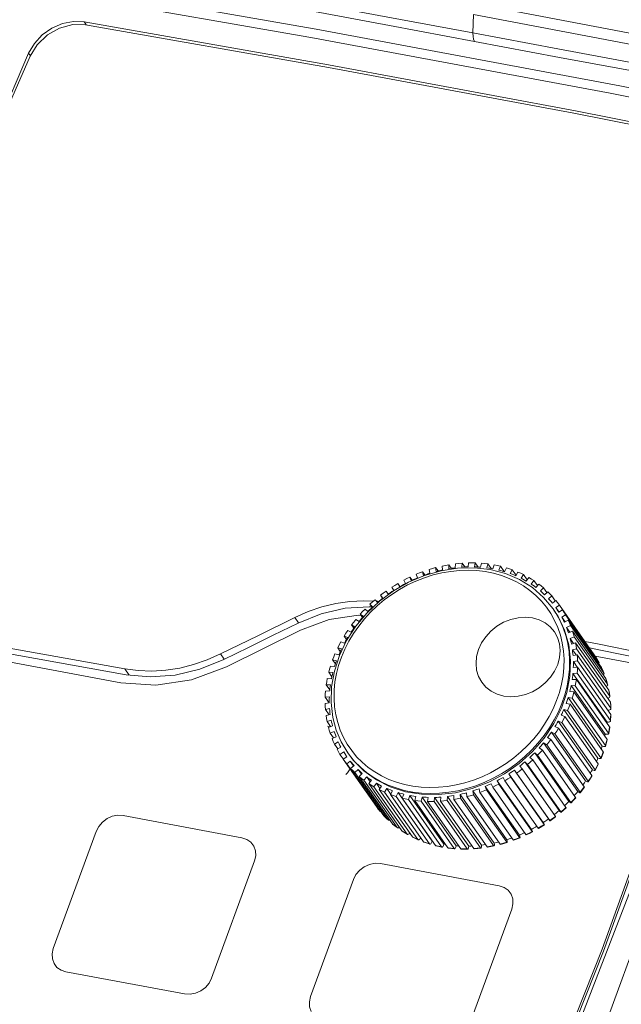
# Model space of a CAD drawing. Header units: millimetres. Extents: x -473 to 23648, y -382 to 1866.
# Tile 545 of 607: x 17491 to 17531, y 1405 to 1471. Entities that reach past the tile are written whole.
import ezdxf

# ---------------------------------------------------------------- set-up
doc = ezdxf.new("R2010")
doc.units = ezdxf.units.MM
doc.header["$LTSCALE"] = 80
doc.layers.get('0').update_dxf_attribs({"linetype": 'CONTINUOUS'})

msp = doc.modelspace()

# ---------------------------------------------------------------- linework, layer by layer
at = {"color": 0, "linetype": 'Continuous', "lineweight": 0}
for p, q in [((17510.256, 1470.204), (17490.187, 1473.69)), ((17510.628, 1470.768), (17490.704, 1474.229)), ((17521.257, 1470.505), (17521.289, 1471.755)), ((17511.472, 1468.347), (17494.894, 1471.253)), ((17495.022, 1471.07), (17494.894, 1471.253)), ((17481.946, 1447.777), (17491.129, 1469.127)), ((17491.248, 1468.957), (17491.129, 1469.127)), ((17517.278, 1367.97), (17551.547, 1461.502)), ((17519.195, 1434.121), (17519.175, 1434.383)), ((17519.622, 1434.469), (17519.628, 1434.204)), ((17519.622, 1434.469), (17519.79, 1434.23)), ((17520.061, 1434.267), (17520.07, 1434.534)), ((17520.518, 1434.576), (17520.494, 1434.308)), ((17520.518, 1434.576), (17520.698, 1434.32)), ((17520.924, 1434.328), (17520.781, 1434.323)), ((17520.924, 1434.328), (17520.963, 1434.597)), ((17521.405, 1434.595), (17521.352, 1434.326)), ((17521.405, 1434.595), (17521.602, 1434.315)), ((17521.775, 1434.303), (17521.843, 1434.572)), ((17522.275, 1434.526), (17522.192, 1434.259)), ((17522.275, 1434.526), (17522.495, 1434.212)), ((17522.604, 1434.193), (17522.701, 1434.458)), ((17523.118, 1434.368), (17523.007, 1434.107)), ((17523.118, 1434.368), (17523.371, 1434.008)), ((17517.977, 1433.745), (17516.897, 1433.289)), ((17517.492, 1433.581), (17517.413, 1433.825)), ((17517.847, 1433.996), (17517.911, 1433.746)), ((17517.847, 1433.996), (17517.999, 1433.778)), ((17518.052, 1433.797), (17517.911, 1433.746)), ((17519.092, 1434.062), (17517.977, 1433.745)), ((17518.336, 1433.891), (17518.286, 1434.146)), ((17518.729, 1434.275), (17518.764, 1434.016)), ((17518.729, 1434.275), (17518.888, 1434.048)), ((17518.907, 1434.053), (17518.764, 1434.016)), ((17520.22, 1434.235), (17519.092, 1434.062)), ((17520.061, 1434.267), (17519.917, 1434.248)), ((17521.337, 1434.26), (17520.22, 1434.235)), ((17522.424, 1434.137), (17521.337, 1434.26)), ((17521.775, 1434.303), (17521.634, 1434.313)), ((17523.456, 1433.868), (17522.424, 1434.137)), ((17523.402, 1433.999), (17523.526, 1434.257)), ((17524.417, 1433.459), (17523.456, 1433.868)), ((17523.924, 1434.125), (17523.786, 1433.871)), ((17523.924, 1434.125), (17524.181, 1433.758)), ((17524.16, 1433.723), (17524.311, 1433.972)), ((17524.685, 1433.798), (17524.522, 1433.555)), ((17524.685, 1433.798), (17524.93, 1433.449)), ((17516.897, 1433.289), (17515.871, 1432.704)), ((17516.156, 1433.195), (17516.277, 1432.972)), ((17516.156, 1433.195), (17516.301, 1432.989)), ((17516.408, 1433.048), (17516.277, 1432.972)), ((17516.674, 1433.194), (17516.566, 1433.424)), ((17516.986, 1433.634), (17517.079, 1433.397)), ((17516.986, 1433.634), (17517.134, 1433.423)), ((17517.216, 1433.461), (17517.079, 1433.397)), ((17524.871, 1433.368), (17525.046, 1433.605)), ((17525.392, 1433.392), (17525.206, 1433.162)), ((17525.392, 1433.392), (17525.629, 1433.054)), ((17525.526, 1432.938), (17525.723, 1433.16)), ((17515.871, 1432.704), (17514.92, 1432.001)), ((17514.988, 1432.401), (17515.133, 1432.194)), ((17515.148, 1432.204), (17514.988, 1432.401)), ((17515.366, 1432.683), (17515.513, 1432.477)), ((17515.89, 1432.733), (17515.755, 1432.948)), ((17526.038, 1432.91), (17525.83, 1432.697)), ((17526.038, 1432.91), (17526.27, 1432.58)), ((17526.118, 1432.438), (17526.336, 1432.642)), ((17526.616, 1432.358), (17526.388, 1432.163)), ((17526.616, 1432.358), (17526.843, 1432.034)), ((17513.86, 1432.03), (17514.511, 1432.003)), ((17514.92, 1432.001), (17514.062, 1431.194)), ((17514.274, 1431.789), (17514.421, 1431.579)), ((17514.458, 1431.613), (17514.274, 1431.789)), ((17514.624, 1432.103), (17514.796, 1431.916)), ((17514.724, 1431.995), (17514.793, 1431.992)), ((17514.793, 1431.992), (17514.873, 1431.981)), ((17526.641, 1431.873), (17526.877, 1432.058)), ((17527.119, 1431.742), (17526.874, 1431.568)), ((17527.119, 1431.742), (17529.373, 1428.531)), ((17514.062, 1431.194), (17513.314, 1430.298)), ((17513.62, 1431.12), (17513.771, 1430.905)), ((17513.826, 1430.967), (17513.62, 1431.12)), ((17513.939, 1431.461), (17514.134, 1431.297)), ((17514.399, 1431.611), (17514.216, 1431.629)), ((17526.748, 1431.4), (17526.686, 1431.488)), ((17526.882, 1431.192), (17526.686, 1431.488)), ((17526.912, 1431.515), (17526.874, 1431.568)), ((17527.095, 1431.254), (17526.912, 1431.515)), ((17527.088, 1431.249), (17527.34, 1431.412)), ((17527.541, 1431.069), (17527.283, 1430.917)), ((17527.34, 1431.412), (17529.594, 1428.201)), ((17527.541, 1431.069), (17529.795, 1427.858)), ((17497.381, 1426.464), (17475.579, 1430.535)), ((17509.18, 1430.897), (17509.43, 1430.541)), ((17511.501, 1430.749), (17509.568, 1430.028)), ((17513.034, 1430.4), (17513.19, 1430.177)), ((17513.259, 1430.271), (17513.034, 1430.4)), ((17513.318, 1430.766), (17513.534, 1430.624)), ((17527.283, 1430.917), (17527.506, 1430.599)), ((17527.456, 1430.573), (17527.721, 1430.713)), ((17527.878, 1430.346), (17527.609, 1430.218)), ((17527.721, 1430.713), (17529.975, 1427.502)), ((17527.878, 1430.346), (17530.133, 1427.135)), ((17509.568, 1430.028), (17504.537, 1427.554)), ((17513.314, 1430.298), (17512.69, 1429.331)), ((17512.768, 1430.024), (17513.002, 1429.907)), ((17527.609, 1430.218), (17527.837, 1429.894)), ((17527.74, 1429.853), (17528.014, 1429.968)), ((17528.014, 1429.968), (17530.268, 1426.757)), ((17512.69, 1429.331), (17512.203, 1428.312)), ((17512.295, 1429.244), (17512.545, 1429.153)), ((17512.521, 1429.638), (17512.686, 1429.404)), ((17512.764, 1429.534), (17512.521, 1429.638)), ((17512.764, 1429.534), (17512.686, 1429.404)), ((17528.127, 1429.581), (17527.849, 1429.479)), ((17527.849, 1429.479), (17528.085, 1429.143)), ((17527.937, 1429.096), (17528.218, 1429.185)), ((17528.127, 1429.581), (17530.382, 1426.37)), ((17528.218, 1429.185), (17530.472, 1425.974)), ((17529.692, 1429.11), (17528.848, 1429.279)), ((17536.722, 1427.678), (17529.692, 1429.11)), ((17504.149, 1428.424), (17504.399, 1428.069)), ((17511.904, 1428.433), (17512.167, 1428.37)), ((17512.089, 1428.842), (17512.265, 1428.591)), ((17512.345, 1428.764), (17512.089, 1428.842)), ((17512.345, 1428.764), (17512.284, 1428.633)), ((17528.285, 1428.782), (17528.002, 1428.707)), ((17528.002, 1428.707), (17528.248, 1428.356)), ((17528.044, 1428.311), (17528.329, 1428.373)), ((17528.285, 1428.782), (17530.539, 1425.571)), ((17528.329, 1428.373), (17530.583, 1425.162)), ((17529.905, 1428.689), (17529.157, 1428.838)), ((17529.373, 1428.531), (17529.382, 1428.503)), ((17536.998, 1427.243), (17529.905, 1428.689)), ((17511.74, 1428.02), (17511.931, 1427.748)), ((17512.009, 1427.97), (17511.74, 1428.02)), ((17512.203, 1428.312), (17511.861, 1427.26)), ((17512.009, 1427.97), (17511.961, 1427.836)), ((17528.349, 1427.959), (17528.064, 1427.911)), ((17528.064, 1427.911), (17528.326, 1427.538)), ((17528.349, 1427.959), (17530.604, 1424.748)), ((17536.272, 1427.026), (17529.536, 1428.284)), ((17529.594, 1428.201), (17529.596, 1428.198)), ((17529.697, 1428.031), (17529.594, 1428.201)), ((17529.596, 1428.198), (17529.799, 1427.852)), ((17529.79, 1427.867), (17529.697, 1428.031)), ((17529.795, 1427.858), (17529.799, 1427.852)), ((17497.657, 1427.414), (17497.948, 1426.999)), ((17511.48, 1427.182), (17511.692, 1426.881)), ((17511.757, 1427.159), (17511.48, 1427.182)), ((17511.599, 1427.602), (17511.872, 1427.566)), ((17511.861, 1427.26), (17511.671, 1426.197)), ((17528.32, 1427.12), (17528.036, 1427.1)), ((17528.036, 1427.1), (17530.352, 1423.8)), ((17528.061, 1427.507), (17528.347, 1427.541)), ((17528.32, 1427.12), (17530.574, 1423.908)), ((17528.347, 1427.541), (17530.601, 1424.329)), ((17530.056, 1427.32), (17529.975, 1427.502)), ((17529.975, 1427.502), (17529.98, 1427.493)), ((17530.133, 1427.135), (17530.056, 1427.32)), ((17530.133, 1427.135), (17530.139, 1427.123)), ((17499.746, 1426.302), (17497.381, 1426.464)), ((17511.594, 1426.342), (17511.311, 1426.336)), ((17511.311, 1426.336), (17511.552, 1425.993)), ((17511.384, 1426.759), (17511.665, 1426.751)), ((17511.693, 1426.887), (17511.665, 1426.751)), ((17527.988, 1426.691), (17528.27, 1426.697)), ((17528.27, 1426.697), (17530.525, 1423.486)), ((17530.327, 1426.567), (17530.268, 1426.757)), ((17530.268, 1426.757), (17530.276, 1426.742)), ((17530.276, 1426.742), (17530.384, 1426.37)), ((17530.382, 1426.37), (17530.329, 1426.561)), ((17530.382, 1426.37), (17530.39, 1426.352)), ((17511.262, 1425.913), (17511.546, 1425.933)), ((17511.56, 1426.069), (17511.546, 1425.933)), ((17527.824, 1425.874), (17528.102, 1425.852)), ((17527.917, 1426.282), (17530.233, 1422.983)), ((17528.198, 1426.274), (17527.917, 1426.282)), ((17528.102, 1425.852), (17530.356, 1422.64)), ((17528.198, 1426.274), (17530.452, 1423.063)), ((17530.508, 1425.773), (17530.472, 1425.974)), ((17530.472, 1425.974), (17530.481, 1425.953)), ((17530.481, 1425.953), (17530.545, 1425.572)), ((17530.539, 1425.571), (17530.508, 1425.773)), ((17511.233, 1425.074), (17511.518, 1425.122)), ((17511.521, 1425.526), (17511.235, 1425.492)), ((17511.235, 1425.492), (17511.498, 1425.119)), ((17527.573, 1425.063), (17527.841, 1425.013)), ((17527.71, 1425.467), (17530.026, 1422.168)), ((17527.983, 1425.431), (17527.71, 1425.467)), ((17527.841, 1425.013), (17530.096, 1421.802)), ((17527.983, 1425.431), (17530.237, 1422.22)), ((17530.412, 1425.433), (17530.396, 1425.428)), ((17530.539, 1425.571), (17530.549, 1425.548)), ((17530.596, 1424.955), (17530.583, 1425.162)), ((17530.583, 1425.162), (17530.593, 1425.136)), ((17530.593, 1425.136), (17530.609, 1424.872)), ((17511.538, 1424.722), (17511.253, 1424.66)), ((17511.253, 1424.66), (17511.502, 1424.305)), ((17511.297, 1424.251), (17511.58, 1424.326)), ((17527.415, 1424.664), (17529.731, 1421.364)), ((17527.678, 1424.6), (17527.415, 1424.664)), ((17527.678, 1424.6), (17529.932, 1421.388)), ((17530.475, 1424.628), (17530.4, 1424.615)), ((17530.591, 1424.119), (17530.601, 1424.329)), ((17530.604, 1424.748), (17530.596, 1424.955)), ((17530.601, 1424.329), (17530.611, 1424.3)), ((17530.604, 1424.748), (17530.613, 1424.72)), ((17530.609, 1424.872), (17530.613, 1424.72)), ((17511.645, 1423.937), (17511.364, 1423.848)), ((17511.364, 1423.848), (17511.604, 1423.507)), ((17527.037, 1423.88), (17529.353, 1420.581)), ((17527.287, 1423.789), (17527.037, 1423.88)), ((17527.236, 1424.269), (17527.493, 1424.191)), ((17527.287, 1423.789), (17529.541, 1420.578)), ((17527.493, 1424.191), (17529.747, 1420.98)), ((17530.346, 1423.74), (17530.352, 1423.8)), ((17530.447, 1423.807), (17530.352, 1423.8)), ((17530.574, 1423.908), (17530.591, 1424.119)), ((17530.611, 1424.3), (17530.584, 1423.877)), ((17511.403, 1423.527), (17511.473, 1423.502)), ((17511.455, 1423.452), (17511.732, 1423.554)), ((17511.473, 1423.502), (17511.532, 1423.481)), ((17511.842, 1423.18), (17511.568, 1423.065)), ((17511.568, 1423.065), (17511.801, 1422.733)), ((17526.58, 1423.126), (17528.896, 1419.827)), ((17526.814, 1423.009), (17526.58, 1423.126)), ((17526.814, 1423.009), (17529.068, 1419.798)), ((17526.818, 1423.499), (17527.061, 1423.395)), ((17527.061, 1423.395), (17529.315, 1420.184)), ((17530.206, 1422.853), (17530.233, 1422.983)), ((17530.327, 1422.98), (17530.233, 1422.983)), ((17530.452, 1423.063), (17530.491, 1423.274)), ((17530.534, 1423.453), (17530.461, 1423.029)), ((17530.491, 1423.274), (17530.525, 1423.486)), ((17511.704, 1422.687), (17511.973, 1422.815)), ((17512.126, 1422.46), (17511.861, 1422.32)), ((17511.861, 1422.32), (17512.091, 1421.993)), ((17526.048, 1422.409), (17528.364, 1419.109)), ((17526.264, 1422.267), (17526.048, 1422.409)), ((17526.323, 1422.762), (17526.548, 1422.633)), ((17526.548, 1422.633), (17528.803, 1419.421)), ((17530.237, 1422.22), (17530.299, 1422.43)), ((17530.365, 1422.606), (17530.246, 1422.184)), ((17530.299, 1422.43), (17530.356, 1422.64)), ((17512.041, 1421.964), (17512.299, 1422.116)), ((17512.494, 1421.784), (17512.242, 1421.621)), ((17512.834, 1421.633), (17512.772, 1421.721)), ((17525.448, 1421.737), (17527.764, 1418.437)), ((17525.643, 1421.572), (17525.448, 1421.737)), ((17525.756, 1422.067), (17525.962, 1421.913)), ((17525.962, 1421.913), (17528.216, 1418.702)), ((17526.264, 1422.267), (17528.518, 1419.056)), ((17530.105, 1421.766), (17530.014, 1421.529)), ((17530.017, 1421.594), (17530.096, 1421.802)), ((17530.117, 1422.156), (17530.026, 1422.168)), ((17512.242, 1421.621), (17512.47, 1421.296)), ((17512.463, 1421.291), (17512.708, 1421.465)), ((17512.463, 1421.291), (17514.718, 1418.08)), ((17512.67, 1421.518), (17512.708, 1421.465)), ((17512.941, 1421.16), (17512.705, 1420.976)), ((17512.941, 1421.16), (17513.163, 1420.844)), ((17524.786, 1421.117), (17527.102, 1417.817)), ((17524.958, 1420.931), (17524.786, 1421.117)), ((17525.124, 1421.42), (17525.308, 1421.244)), ((17525.308, 1421.244), (17527.562, 1418.033)), ((17525.643, 1421.572), (17527.897, 1418.36)), ((17529.647, 1420.778), (17529.747, 1420.98)), ((17529.819, 1421.343), (17529.731, 1421.364)), ((17529.932, 1421.388), (17530.017, 1421.594)), ((17530.014, 1421.529), (17529.941, 1421.353)), ((17512.705, 1420.976), (17514.959, 1417.764)), ((17512.966, 1420.675), (17513.194, 1420.87)), ((17512.966, 1420.675), (17515.22, 1417.464)), ((17513.464, 1420.595), (17513.246, 1420.391)), ((17513.246, 1420.391), (17515.5, 1417.18)), ((17513.464, 1420.595), (17513.69, 1420.273)), ((17513.544, 1420.123), (17513.752, 1420.336)), ((17524.069, 1420.556), (17526.385, 1417.257)), ((17524.216, 1420.351), (17524.069, 1420.556)), ((17524.216, 1420.351), (17526.471, 1417.139)), ((17524.434, 1420.829), (17524.594, 1420.632)), ((17524.594, 1420.632), (17526.848, 1417.421)), ((17524.958, 1420.931), (17527.212, 1417.719)), ((17529.437, 1420.551), (17529.353, 1420.581)), ((17529.541, 1420.578), (17529.647, 1420.778)), ((17529.756, 1420.945), (17529.551, 1420.543)), ((17513.544, 1420.123), (17515.798, 1416.912)), ((17514.056, 1420.095), (17513.859, 1419.873)), ((17513.859, 1419.873), (17516.113, 1416.662)), ((17514.056, 1420.095), (17514.289, 1419.763)), ((17514.19, 1419.641), (17514.376, 1419.871)), ((17514.711, 1419.665), (17514.536, 1419.428)), ((17514.711, 1419.665), (17514.954, 1419.319)), ((17522.908, 1419.839), (17525.224, 1416.54)), ((17522.908, 1419.839), (17523.016, 1419.609)), ((17523.426, 1419.838), (17523.305, 1420.061)), ((17523.426, 1419.838), (17525.68, 1416.627)), ((17523.692, 1420.3), (17526.008, 1417.001)), ((17523.692, 1420.3), (17523.827, 1420.086)), ((17523.827, 1420.086), (17526.081, 1416.874)), ((17528.974, 1419.788), (17528.896, 1419.827)), ((17529.068, 1419.798), (17529.194, 1419.99)), ((17529.324, 1420.149), (17529.078, 1419.764)), ((17529.194, 1419.99), (17529.315, 1420.184)), ((17514.19, 1419.641), (17516.444, 1416.43)), ((17514.536, 1419.428), (17516.79, 1416.217)), ((17514.897, 1419.235), (17515.06, 1419.478)), ((17514.897, 1419.235), (17517.151, 1416.024)), ((17515.422, 1419.31), (17515.271, 1419.061)), ((17515.271, 1419.061), (17517.525, 1415.85)), ((17515.422, 1419.31), (17515.678, 1418.945)), ((17515.658, 1418.908), (17515.796, 1419.162)), ((17516.18, 1419.034), (17516.056, 1418.776)), ((17516.18, 1419.034), (17518.496, 1415.735)), ((17520.853, 1418.758), (17520.818, 1419.017)), ((17521.246, 1419.142), (17523.562, 1415.842)), ((17521.246, 1419.142), (17521.296, 1418.887)), ((17521.735, 1419.038), (17521.671, 1419.287)), ((17521.735, 1419.038), (17523.99, 1415.826)), ((17522.09, 1419.452), (17524.406, 1416.153)), ((17522.09, 1419.452), (17522.169, 1419.208)), ((17522.169, 1419.208), (17524.423, 1415.997)), ((17522.596, 1419.399), (17522.503, 1419.636)), ((17522.596, 1419.399), (17524.85, 1416.188)), ((17523.016, 1419.609), (17525.27, 1416.398)), ((17528.436, 1419.062), (17528.364, 1419.109)), ((17528.518, 1419.056), (17528.663, 1419.237)), ((17528.813, 1419.389), (17528.529, 1419.024)), ((17528.663, 1419.237), (17528.803, 1419.421)), ((17515.658, 1418.908), (17517.912, 1415.697)), ((17516.056, 1418.776), (17518.31, 1415.565)), ((17516.464, 1418.665), (17516.575, 1418.926)), ((17516.464, 1418.665), (17518.718, 1415.453)), ((17516.978, 1418.84), (17516.881, 1418.575)), ((17516.881, 1418.575), (17519.136, 1415.364)), ((17516.978, 1418.84), (17519.294, 1415.541)), ((17517.307, 1418.507), (17517.39, 1418.774)), ((17517.307, 1418.507), (17519.561, 1415.296)), ((17517.807, 1418.73), (17517.739, 1418.462)), ((17517.739, 1418.462), (17519.993, 1415.25)), ((17517.807, 1418.73), (17520.123, 1415.431)), ((17518.177, 1418.438), (17518.23, 1418.707)), ((17518.177, 1418.438), (17520.431, 1415.226)), ((17518.658, 1418.706), (17518.619, 1418.436)), ((17518.619, 1418.436), (17520.873, 1415.225)), ((17518.658, 1418.706), (17520.974, 1415.406)), ((17519.064, 1418.457), (17519.088, 1418.725)), ((17519.064, 1418.457), (17521.318, 1415.245)), ((17519.521, 1418.767), (17519.512, 1418.499)), ((17519.512, 1418.499), (17521.766, 1415.288)), ((17519.521, 1418.767), (17521.837, 1415.467)), ((17519.96, 1418.564), (17519.954, 1418.829)), ((17519.96, 1418.564), (17522.214, 1415.353)), ((17520.387, 1418.913), (17522.703, 1415.613)), ((17520.387, 1418.913), (17520.407, 1418.65)), ((17520.407, 1418.65), (17522.662, 1415.439)), ((17520.853, 1418.758), (17523.108, 1415.547)), ((17521.296, 1418.887), (17523.551, 1415.676)), ((17527.829, 1418.382), (17527.764, 1418.437)), ((17527.897, 1418.36), (17528.059, 1418.529)), ((17528.06, 1418.487), (17527.91, 1418.331)), ((17528.059, 1418.529), (17528.216, 1418.702)), ((17528.228, 1418.671), (17528.06, 1418.487)), ((17514.718, 1418.08), (17514.718, 1418.079)), ((17514.962, 1417.761), (17514.718, 1418.079)), ((17514.959, 1417.764), (17514.962, 1417.761)), ((17514.962, 1417.761), (17514.986, 1417.743)), ((17527.159, 1417.755), (17527.102, 1417.817)), ((17527.576, 1418.004), (17527.227, 1417.691)), ((17496.803, 1417.426), (17496.448, 1417.268)), ((17505.59, 1415.975), (17497.539, 1417.478)), ((17515.22, 1417.464), (17515.225, 1417.458)), ((17515.22, 1417.464), (17515.358, 1417.32)), ((17515.358, 1417.32), (17515.5, 1417.18)), ((17515.5, 1417.18), (17515.507, 1417.171)), ((17515.507, 1417.171), (17515.526, 1417.159)), ((17526.008, 1417.001), (17526.053, 1416.929)), ((17526.434, 1417.188), (17526.385, 1417.257)), ((17526.48, 1417.125), (17526.434, 1417.188)), ((17526.471, 1417.139), (17526.488, 1417.113)), ((17526.864, 1417.394), (17526.488, 1417.113)), ((17495.712, 1416.405), (17492.803, 1408.464)), ((17515.798, 1416.912), (17515.953, 1416.785)), ((17515.798, 1416.912), (17515.808, 1416.901)), ((17516.111, 1416.66), (17515.808, 1416.901)), ((17515.953, 1416.785), (17516.113, 1416.662)), ((17516.113, 1416.662), (17516.125, 1416.649)), ((17516.125, 1416.649), (17516.138, 1416.642)), ((17516.444, 1416.43), (17516.459, 1416.416)), ((17516.788, 1416.213), (17516.459, 1416.416)), ((17525.26, 1416.463), (17525.224, 1416.54)), ((17526.1, 1416.849), (17525.701, 1416.603)), ((17516.79, 1416.217), (17516.807, 1416.201)), ((17516.807, 1416.201), (17516.815, 1416.198)), ((17517.151, 1416.024), (17517.171, 1416.006)), ((17517.547, 1415.832), (17517.171, 1416.006)), ((17517.525, 1415.85), (17517.547, 1415.832)), ((17517.717, 1415.975), (17517.688, 1415.928)), ((17517.912, 1415.697), (17517.936, 1415.678)), ((17518.496, 1415.735), (17518.455, 1415.649)), ((17518.496, 1415.735), (17518.527, 1415.726)), ((17523.578, 1415.655), (17523.136, 1415.526)), ((17523.579, 1415.758), (17523.562, 1415.842)), ((17524.448, 1415.975), (17524.015, 1415.805)), ((17524.432, 1416.071), (17524.406, 1416.153)), ((17518.31, 1415.565), (17518.335, 1415.545)), ((17519.164, 1415.344), (17518.745, 1415.434)), ((17519.294, 1415.541), (17519.262, 1415.452)), ((17519.294, 1415.541), (17519.403, 1415.521)), ((17520.023, 1415.23), (17519.59, 1415.276)), ((17520.123, 1415.431), (17520.1, 1415.341)), ((17520.903, 1415.204), (17520.461, 1415.206)), ((17520.974, 1415.406), (17520.961, 1415.316)), ((17521.834, 1415.378), (17521.837, 1415.467)), ((17522.69, 1415.418), (17522.243, 1415.332)), ((17522.71, 1415.526), (17522.703, 1415.613)), ((17532.992, 1415.159), (17524.653, 1393.648)), ((17506.446, 1414.401), (17503.537, 1406.46)), ((17523.032, 1412.718), (17514.982, 1414.221)), ((17513.155, 1413.148), (17510.246, 1405.207)), ((17523.889, 1411.144), (17520.979, 1403.202)), ((17492.853, 1407.455), (17493.054, 1407.192)), ((17501.71, 1405.387), (17493.66, 1406.89))]:
    msp.add_line(p, q, dxfattribs=at)
for points in [[(17491.4, 1476.072), (17515.492, 1471.581), (17521.257, 1470.505)], [(17491.506, 1475.557), (17497.289, 1474.453), (17503.366, 1473.302), (17509.536, 1472.139), (17515.604, 1471), (17521.369, 1469.921)], [(17551.663, 1466.585), (17541.862, 1468.554), (17531.789, 1470.516), (17521.427, 1472.478)], [(17551.514, 1465.8), (17541.717, 1467.806), (17531.648, 1469.787), (17521.289, 1471.755)], [(17491.129, 1469.127), (17491.521, 1469.789), (17492.057, 1470.367), (17492.704, 1470.827), (17493.422, 1471.139), (17494.167, 1471.284), (17494.894, 1471.253)], [(17494.992, 1471.049), (17494.118, 1471.065), (17493.226, 1470.829), (17492.405, 1470.365), (17491.715, 1469.707), (17491.227, 1468.922)], [(17544.86, 1461.737), (17528.089, 1465.056), (17511.461, 1468.161), (17494.992, 1471.049)], [(17551.566, 1462.863), (17531.221, 1466.922), (17510.628, 1470.768)], [(17521.257, 1470.505), (17521.265, 1470.271), (17521.304, 1470.072), (17521.369, 1469.921)], [(17521.257, 1470.505), (17527.018, 1469.429), (17533.077, 1468.296), (17539.23, 1467.145), (17545.281, 1466.013), (17551.028, 1464.937)], [(17551.099, 1462.315), (17530.567, 1466.411), (17510.256, 1470.204)], [(17521.369, 1469.921), (17527.132, 1468.847), (17533.191, 1467.721), (17539.346, 1466.583), (17545.398, 1465.469), (17551.147, 1464.419)], [(17491.227, 1468.922), (17485.809, 1456.574), (17480.669, 1444.161), (17475.811, 1431.693)], [(17545.092, 1461.879), (17528.208, 1465.222), (17511.472, 1468.347)], [(17519.175, 1434.383), (17519.398, 1434.429), (17519.622, 1434.469)], [(17520.07, 1434.534), (17520.294, 1434.558), (17520.518, 1434.576)], [(17520.781, 1434.323), (17520.637, 1434.317), (17520.494, 1434.308)], [(17520.963, 1434.597), (17521.185, 1434.599), (17521.405, 1434.595)], [(17521.634, 1434.313), (17521.493, 1434.321), (17521.352, 1434.326)], [(17521.843, 1434.572), (17522.06, 1434.551), (17522.275, 1434.526)], [(17522.701, 1434.458), (17522.91, 1434.416), (17523.118, 1434.368)], [(17520.936, 1434.1), (17520.344, 1434.083), (17519.749, 1434.023), (17519.153, 1433.92), (17518.559, 1433.775), (17517.972, 1433.589), (17517.394, 1433.363), (17516.83, 1433.098), (17516.282, 1432.796), (17515.754, 1432.459), (17515.248, 1432.088), (17514.768, 1431.686), (17514.317, 1431.254), (17513.897, 1430.797), (17513.51, 1430.315), (17513.159, 1429.813), (17512.846, 1429.292), (17512.572, 1428.756)], [(17517.413, 1433.825), (17517.629, 1433.913), (17517.847, 1433.996)], [(17518.336, 1433.891), (17518.194, 1433.845), (17518.052, 1433.797)], [(17518.286, 1434.146), (17518.506, 1434.213), (17518.729, 1434.275)], [(17519.195, 1434.121), (17519.051, 1434.088), (17518.907, 1434.053)], [(17519.917, 1434.248), (17519.772, 1434.227), (17519.628, 1434.204)], [(17527.314, 1429.168), (17527.185, 1429.699), (17527.012, 1430.209), (17526.795, 1430.698), (17526.537, 1431.162), (17526.238, 1431.599), (17525.901, 1432.008), (17525.527, 1432.386), (17525.119, 1432.731), (17524.679, 1433.04), (17524.209, 1433.313), (17523.713, 1433.547), (17523.192, 1433.741), (17522.651, 1433.894), (17522.093, 1434.006), (17521.52, 1434.074), (17520.936, 1434.1)], [(17522.604, 1434.193), (17522.467, 1434.217), (17522.33, 1434.239), (17522.192, 1434.259)], [(17523.402, 1433.999), (17523.271, 1434.037), (17523.14, 1434.073), (17523.007, 1434.107)], [(17523.526, 1434.257), (17523.727, 1434.194), (17523.924, 1434.125)], [(17524.16, 1433.723), (17524.037, 1433.775), (17523.912, 1433.824), (17523.786, 1433.871)], [(17524.311, 1433.972), (17524.5, 1433.888), (17524.685, 1433.798)], [(17515.755, 1432.948), (17515.954, 1433.074), (17516.156, 1433.195)], [(17516.674, 1433.194), (17516.541, 1433.122), (17516.408, 1433.048)], [(17516.566, 1433.424), (17516.775, 1433.532), (17516.986, 1433.634)], [(17517.492, 1433.581), (17517.354, 1433.522), (17517.216, 1433.461)], [(17526.686, 1431.488), (17526.047, 1432.257), (17525.286, 1432.919), (17524.417, 1433.459)], [(17524.871, 1433.368), (17524.756, 1433.433), (17524.64, 1433.495), (17524.522, 1433.555)], [(17525.046, 1433.605), (17525.221, 1433.501), (17525.392, 1433.392)], [(17525.526, 1432.938), (17525.421, 1433.015), (17525.314, 1433.09), (17525.206, 1433.162)], [(17525.723, 1433.16), (17525.883, 1433.037), (17526.038, 1432.91)], [(17514.988, 1432.401), (17515.175, 1432.543), (17515.366, 1432.683)], [(17515.89, 1432.733), (17515.763, 1432.65), (17515.637, 1432.564), (17515.513, 1432.477)], [(17526.118, 1432.438), (17526.024, 1432.526), (17525.928, 1432.612), (17525.83, 1432.697)], [(17526.336, 1432.642), (17526.478, 1432.502), (17526.616, 1432.358)], [(17509.18, 1430.897), (17510.087, 1431.294), (17511.017, 1431.608), (17511.963, 1431.837), (17512.913, 1431.978), (17513.86, 1432.03)], [(17514.274, 1431.789), (17514.447, 1431.948), (17514.624, 1432.103)], [(17515.148, 1432.204), (17515.029, 1432.11), (17514.912, 1432.014), (17514.796, 1431.916)], [(17526.641, 1431.873), (17526.559, 1431.971), (17526.474, 1432.068), (17526.388, 1432.163)], [(17526.877, 1432.058), (17527, 1431.902), (17527.119, 1431.742)], [(17514.216, 1431.629), (17512.593, 1431.522), (17510.971, 1431.148), (17509.4, 1430.52)], [(17513.677, 1431.039), (17513.488, 1431.052), (17511.501, 1430.749)], [(17513.62, 1431.12), (17513.777, 1431.292), (17513.939, 1431.461)], [(17514.458, 1431.613), (17514.348, 1431.509), (17514.24, 1431.404), (17514.134, 1431.297)], [(17526.748, 1431.4), (17527.027, 1430.965), (17527.466, 1430.037), (17527.75, 1429.037)], [(17527.688, 1429.125), (17527.554, 1429.675), (17527.374, 1430.204), (17527.149, 1430.711), (17526.882, 1431.192)], [(17527.088, 1431.249), (17527.019, 1431.357), (17526.948, 1431.463), (17526.912, 1431.515)], [(17527.34, 1431.412), (17527.443, 1431.242), (17527.541, 1431.069)], [(17509.18, 1430.897), (17506.664, 1429.662), (17504.149, 1428.424)], [(17509.4, 1430.52), (17507.722, 1429.697), (17506.045, 1428.873), (17504.369, 1428.048)], [(17513.034, 1430.4), (17513.174, 1430.585), (17513.318, 1430.766)], [(17513.826, 1430.967), (17513.726, 1430.854), (17513.629, 1430.74), (17513.534, 1430.624)], [(17527.127, 1429.109), (17526.997, 1429.537), (17526.786, 1429.925), (17526.5, 1430.261), (17526.147, 1430.535), (17525.739, 1430.739), (17525.288, 1430.866), (17524.807, 1430.913), (17524.312, 1430.878), (17523.816, 1430.762), (17523.336, 1430.569), (17522.886, 1430.305), (17522.479, 1429.977), (17522.128, 1429.595), (17521.844, 1429.172), (17521.635, 1428.72), (17521.507, 1428.253), (17521.465, 1427.785), (17521.509, 1427.33)], [(17527.456, 1430.573), (17527.401, 1430.689), (17527.343, 1430.804), (17527.283, 1430.917)], [(17527.721, 1430.713), (17527.802, 1430.531), (17527.878, 1430.346)], [(17497.657, 1427.414), (17490.436, 1428.709), (17483.246, 1429.962)], [(17512.521, 1429.638), (17512.642, 1429.832), (17512.768, 1430.024)], [(17513.259, 1430.271), (17513.171, 1430.151), (17513.086, 1430.029), (17513.002, 1429.907)], [(17527.74, 1429.853), (17527.699, 1429.976), (17527.655, 1430.098), (17527.609, 1430.218)], [(17528.014, 1429.968), (17528.074, 1429.776), (17528.127, 1429.581)], [(17497.746, 1427.017), (17490.466, 1428.323), (17483.216, 1429.586)], [(17511.959, 1424.305), (17512.088, 1423.774), (17512.262, 1423.264), (17512.478, 1422.775), (17512.737, 1422.311), (17513.035, 1421.874), (17513.372, 1421.465), (17513.746, 1421.087), (17514.154, 1420.742), (17514.594, 1420.433), (17515.064, 1420.16), (17515.561, 1419.926), (17516.081, 1419.732), (17516.622, 1419.579), (17517.181, 1419.467), (17517.753, 1419.399), (17518.337, 1419.373), (17518.929, 1419.39), (17519.524, 1419.45), (17520.121, 1419.553), (17520.714, 1419.698), (17521.301, 1419.884), (17521.879, 1420.11), (17522.443, 1420.375), (17522.991, 1420.677), (17523.519, 1421.014), (17524.025, 1421.385), (17524.505, 1421.787), (17524.956, 1422.219), (17525.377, 1422.676), (17525.763, 1423.158), (17526.114, 1423.66), (17526.428, 1424.181), (17526.701, 1424.717), (17526.933, 1425.264), (17527.122, 1425.82), (17527.268, 1426.382), (17527.369, 1426.946), (17527.424, 1427.509), (17527.434, 1428.069), (17527.397, 1428.623), (17527.314, 1429.168)], [(17512.089, 1428.842), (17512.189, 1429.044), (17512.295, 1429.244)], [(17512.686, 1429.404), (17512.615, 1429.281), (17512.545, 1429.153)], [(17512.772, 1421.721), (17512.886, 1421.564), (17513.235, 1421.14), (17513.623, 1420.749), (17514.046, 1420.391), (17514.502, 1420.07), (17514.989, 1419.788), (17515.504, 1419.545), (17516.043, 1419.344), (17516.604, 1419.185), (17517.183, 1419.069), (17517.777, 1418.998), (17518.382, 1418.971), (17518.996, 1418.989), (17519.613, 1419.052), (17520.231, 1419.158), (17520.846, 1419.308), (17521.455, 1419.501), (17522.053, 1419.735), (17522.638, 1420.01), (17523.206, 1420.323), (17523.754, 1420.673), (17524.278, 1421.057), (17524.775, 1421.474), (17525.243, 1421.921), (17525.679, 1422.396), (17526.08, 1422.895), (17526.444, 1423.416), (17526.769, 1423.955), (17527.052, 1424.511), (17527.293, 1425.078), (17527.489, 1425.655), (17527.64, 1426.237), (17527.744, 1426.821), (17527.802, 1427.405), (17527.812, 1427.986), (17527.774, 1428.56), (17527.688, 1429.125)], [(17527.75, 1429.037), (17527.871, 1427.986), (17527.828, 1426.905), (17527.621, 1425.816), (17527.255, 1424.741), (17526.737, 1423.703), (17526.077, 1422.722), (17525.29, 1421.818), (17524.39, 1421.009), (17523.397, 1420.313), (17522.331, 1419.743), (17521.213, 1419.311), (17520.066, 1419.026), (17518.913, 1418.893), (17517.778, 1418.915), (17516.684, 1419.092), (17515.654, 1419.421), (17514.707, 1419.893), (17513.864, 1420.501), (17513.142, 1421.231), (17512.834, 1421.633)], [(17521.509, 1427.33), (17521.639, 1426.901), (17521.85, 1426.513), (17522.136, 1426.177), (17522.489, 1425.903), (17522.897, 1425.699), (17523.348, 1425.572), (17523.829, 1425.525), (17524.325, 1425.56), (17524.82, 1425.676), (17525.3, 1425.869), (17525.75, 1426.134), (17526.157, 1426.462), (17526.508, 1426.843), (17526.792, 1427.266), (17527.002, 1427.718), (17527.129, 1428.185), (17527.171, 1428.654), (17527.127, 1429.109)], [(17527.937, 1429.096), (17527.91, 1429.225), (17527.881, 1429.352), (17527.849, 1429.479)], [(17528.218, 1429.185), (17528.254, 1428.984), (17528.285, 1428.782)], [(17497.657, 1427.414), (17498.56, 1427.296), (17499.487, 1427.267), (17500.428, 1427.326), (17501.374, 1427.473), (17502.316, 1427.707), (17503.244, 1428.025), (17504.149, 1428.424)], [(17511.74, 1428.02), (17511.819, 1428.227), (17511.904, 1428.433)], [(17512.572, 1428.756), (17512.34, 1428.209), (17512.151, 1427.653), (17512.005, 1427.091), (17511.904, 1426.527), (17511.849, 1425.964), (17511.839, 1425.404), (17511.876, 1424.85), (17511.959, 1424.305)], [(17512.284, 1428.633), (17512.224, 1428.502), (17512.167, 1428.37)], [(17528.044, 1428.311), (17528.033, 1428.444), (17528.018, 1428.576), (17528.002, 1428.707)], [(17528.329, 1428.373), (17528.342, 1428.167), (17528.349, 1427.959)], [(17504.369, 1428.048), (17502.738, 1427.389), (17501.056, 1426.991), (17499.375, 1426.866), (17497.746, 1427.017)], [(17511.961, 1427.836), (17511.915, 1427.701), (17511.872, 1427.566)], [(17528.061, 1427.507), (17528.065, 1427.642), (17528.066, 1427.776), (17528.064, 1427.911)], [(17529.799, 1427.852), (17529.806, 1427.825), (17529.799, 1427.787), (17529.788, 1427.768)], [(17504.537, 1427.554), (17502.175, 1426.672), (17499.746, 1426.302)], [(17511.48, 1427.182), (17511.537, 1427.392), (17511.599, 1427.602)], [(17511.757, 1427.159), (17511.724, 1427.023), (17511.693, 1426.887)], [(17527.988, 1426.691), (17528.006, 1426.827), (17528.022, 1426.964), (17528.036, 1427.1)], [(17528.347, 1427.541), (17528.336, 1427.33), (17528.32, 1427.12)], [(17529.98, 1427.493), (17530.041, 1427.357), (17530.134, 1427.135)], [(17530.139, 1427.123), (17530.143, 1427.103), (17530.135, 1427.067), (17530.109, 1427.028), (17530.09, 1427.012)], [(17511.311, 1426.336), (17511.345, 1426.547), (17511.384, 1426.759)], [(17511.594, 1426.342), (17511.576, 1426.206), (17511.56, 1426.069)], [(17522.867, 1390.447), (17530.014, 1408.419), (17536.56, 1426.511)], [(17522.959, 1390.315), (17530.106, 1408.287), (17536.653, 1426.379)], [(17528.27, 1426.697), (17528.237, 1426.486), (17528.198, 1426.274)], [(17530.39, 1426.352), (17530.392, 1426.339), (17530.383, 1426.305), (17530.355, 1426.27), (17530.312, 1426.239), (17530.293, 1426.23)], [(17511.235, 1425.492), (17511.246, 1425.702), (17511.262, 1425.913)], [(17511.671, 1426.197), (17511.636, 1425.142), (17511.757, 1424.115)], [(17527.824, 1425.874), (17527.858, 1426.01), (17527.889, 1426.146), (17527.917, 1426.282)], [(17528.102, 1425.852), (17528.045, 1425.641), (17527.983, 1425.431)], [(17511.253, 1424.66), (17511.24, 1424.867), (17511.233, 1425.074)], [(17511.521, 1425.526), (17511.517, 1425.391), (17511.516, 1425.257), (17511.518, 1425.122)], [(17527.573, 1425.063), (17527.621, 1425.197), (17527.667, 1425.332), (17527.71, 1425.467)], [(17527.841, 1425.013), (17527.763, 1424.806), (17527.678, 1424.6)], [(17530.549, 1425.548), (17530.549, 1425.541), (17530.539, 1425.51), (17530.511, 1425.479), (17530.467, 1425.453), (17530.412, 1425.433)], [(17511.538, 1424.722), (17511.549, 1424.589), (17511.563, 1424.458), (17511.58, 1424.326)], [(17527.236, 1424.269), (17527.298, 1424.4), (17527.358, 1424.531), (17527.415, 1424.664)], [(17530.613, 1424.72), (17530.604, 1424.69), (17530.575, 1424.663), (17530.531, 1424.642), (17530.475, 1424.628)], [(17511.364, 1423.848), (17511.328, 1424.049), (17511.297, 1424.251)], [(17511.645, 1423.937), (17511.672, 1423.808), (17511.701, 1423.681), (17511.732, 1423.554)], [(17511.757, 1424.115), (17511.986, 1423.264), (17512.326, 1422.463), (17512.772, 1421.721)], [(17526.818, 1423.499), (17526.893, 1423.625), (17526.966, 1423.752), (17527.037, 1423.88)], [(17527.493, 1424.191), (17527.393, 1423.989), (17527.287, 1423.789)], [(17530.584, 1423.877), (17530.575, 1423.854), (17530.546, 1423.832), (17530.502, 1423.816), (17530.447, 1423.807)], [(17530.574, 1423.908), (17530.584, 1423.881), (17530.584, 1423.877)], [(17511.568, 1423.065), (17511.508, 1423.257), (17511.455, 1423.452)], [(17511.842, 1423.18), (17511.883, 1423.057), (17511.927, 1422.936), (17511.973, 1422.815)], [(17526.323, 1422.762), (17526.411, 1422.882), (17526.496, 1423.004), (17526.58, 1423.126)], [(17527.061, 1423.395), (17526.94, 1423.201), (17526.814, 1423.009)], [(17530.461, 1423.029), (17530.452, 1423.012), (17530.425, 1422.994), (17530.381, 1422.983), (17530.327, 1422.98)], [(17530.452, 1423.063), (17530.462, 1423.036), (17530.461, 1423.029)], [(17530.525, 1423.486), (17530.535, 1423.458), (17530.534, 1423.453)], [(17511.861, 1422.32), (17511.78, 1422.502), (17511.704, 1422.687)], [(17512.126, 1422.46), (17512.181, 1422.344), (17512.239, 1422.229), (17512.299, 1422.116)], [(17525.756, 1422.067), (17525.856, 1422.179), (17525.953, 1422.293), (17526.048, 1422.409)], [(17526.548, 1422.633), (17526.409, 1422.449), (17526.264, 1422.267)], [(17530.356, 1422.64), (17530.366, 1422.614), (17530.365, 1422.606)], [(17512.242, 1421.621), (17512.139, 1421.791), (17512.041, 1421.964)], [(17512.494, 1421.784), (17512.563, 1421.676), (17512.634, 1421.57), (17512.67, 1421.518)], [(17525.124, 1421.42), (17525.234, 1421.524), (17525.342, 1421.629), (17525.448, 1421.737)], [(17525.962, 1421.913), (17525.805, 1421.741), (17525.643, 1421.572)], [(17529.967, 1421.986), (17529.983, 1422.033), (17530.026, 1422.168)], [(17530.096, 1421.802), (17530.106, 1421.776), (17530.105, 1421.766)], [(17530.246, 1422.184), (17530.238, 1422.172), (17530.212, 1422.158), (17530.17, 1422.153), (17530.117, 1422.156)], [(17530.237, 1422.22), (17530.247, 1422.194), (17530.246, 1422.184)], [(17512.705, 1420.976), (17512.582, 1421.132), (17512.463, 1421.291)], [(17512.941, 1421.16), (17513.023, 1421.062), (17513.108, 1420.965), (17513.194, 1420.87)], [(17524.434, 1420.829), (17524.552, 1420.923), (17524.67, 1421.019), (17524.786, 1421.117)], [(17525.308, 1421.244), (17525.135, 1421.085), (17524.958, 1420.931)], [(17529.633, 1421.142), (17529.674, 1421.232), (17529.731, 1421.364)], [(17529.747, 1420.98), (17529.758, 1420.955), (17529.756, 1420.945)], [(17529.941, 1421.353), (17529.935, 1421.345), (17529.91, 1421.335), (17529.87, 1421.334), (17529.819, 1421.343)], [(17529.932, 1421.388), (17529.943, 1421.363), (17529.941, 1421.353)], [(17512.92, 1420.641), (17512.881, 1420.576), (17512.84, 1420.512), (17512.796, 1420.447), (17512.75, 1420.382), (17512.701, 1420.318), (17512.646, 1420.248)], [(17513.246, 1420.391), (17513.104, 1420.531), (17512.966, 1420.675)], [(17513.464, 1420.595), (17513.558, 1420.507), (17513.654, 1420.421), (17513.752, 1420.336)], [(17523.692, 1420.3), (17523.819, 1420.383), (17523.945, 1420.469), (17524.069, 1420.556)], [(17524.594, 1420.632), (17524.407, 1420.489), (17524.216, 1420.351)], [(17529.212, 1420.33), (17529.282, 1420.453), (17529.353, 1420.581)], [(17529.551, 1420.543), (17529.546, 1420.538), (17529.523, 1420.532), (17529.485, 1420.536), (17529.437, 1420.551)], [(17529.541, 1420.578), (17529.552, 1420.554), (17529.551, 1420.543)], [(17513.859, 1419.873), (17513.699, 1419.996), (17513.544, 1420.123)], [(17514.056, 1420.095), (17514.161, 1420.018), (17514.268, 1419.943), (17514.376, 1419.871)], [(17514.711, 1419.665), (17514.826, 1419.6), (17514.942, 1419.538), (17515.06, 1419.478)], [(17522.908, 1419.839), (17523.041, 1419.911), (17523.174, 1419.985), (17523.305, 1420.061)], [(17523.827, 1420.086), (17523.628, 1419.96), (17523.426, 1419.838)], [(17528.708, 1419.557), (17528.727, 1419.583), (17528.812, 1419.704), (17528.896, 1419.827)], [(17529.078, 1419.764), (17529.075, 1419.761), (17529.054, 1419.759), (17529.019, 1419.768), (17528.974, 1419.788)], [(17529.068, 1419.798), (17529.08, 1419.774), (17529.078, 1419.764)], [(17529.315, 1420.184), (17529.326, 1420.16), (17529.324, 1420.149)], [(17514.536, 1419.428), (17514.361, 1419.533), (17514.19, 1419.641)], [(17515.271, 1419.061), (17515.082, 1419.146), (17514.897, 1419.235)], [(17515.422, 1419.31), (17515.545, 1419.258), (17515.67, 1419.209), (17515.796, 1419.162)], [(17516.18, 1419.034), (17516.311, 1418.996), (17516.442, 1418.96), (17516.575, 1418.926)], [(17520.387, 1418.913), (17520.531, 1418.945), (17520.674, 1418.98), (17520.818, 1419.017)], [(17521.246, 1419.142), (17521.388, 1419.188), (17521.53, 1419.236), (17521.671, 1419.287)], [(17522.169, 1419.208), (17521.953, 1419.12), (17521.735, 1419.038)], [(17522.09, 1419.452), (17522.228, 1419.511), (17522.366, 1419.573), (17522.503, 1419.636)], [(17523.016, 1419.609), (17522.807, 1419.502), (17522.596, 1419.399)], [(17528.127, 1418.829), (17528.171, 1418.88), (17528.269, 1418.994), (17528.364, 1419.109)], [(17528.509, 1419.024), (17528.478, 1419.037), (17528.436, 1419.062)], [(17528.529, 1419.024), (17528.527, 1419.022), (17528.509, 1419.024)], [(17528.518, 1419.056), (17528.53, 1419.033), (17528.529, 1419.024)], [(17528.803, 1419.421), (17528.814, 1419.398), (17528.813, 1419.389)], [(17516.056, 1418.776), (17515.856, 1418.839), (17515.658, 1418.908)], [(17516.881, 1418.575), (17516.672, 1418.617), (17516.464, 1418.665)], [(17516.978, 1418.84), (17517.115, 1418.816), (17517.252, 1418.794), (17517.39, 1418.774)], [(17517.739, 1418.462), (17517.522, 1418.482), (17517.307, 1418.507)], [(17517.807, 1418.73), (17517.948, 1418.72), (17518.089, 1418.712), (17518.23, 1418.707)], [(17518.619, 1418.436), (17518.397, 1418.434), (17518.177, 1418.438)], [(17518.658, 1418.706), (17518.801, 1418.71), (17518.945, 1418.716), (17519.088, 1418.725)], [(17519.512, 1418.499), (17519.288, 1418.475), (17519.064, 1418.457)], [(17519.521, 1418.767), (17519.665, 1418.785), (17519.81, 1418.806), (17519.954, 1418.829)], [(17520.407, 1418.65), (17520.184, 1418.604), (17519.96, 1418.564)], [(17521.296, 1418.887), (17521.075, 1418.82), (17520.853, 1418.758)], [(17527.477, 1418.155), (17527.55, 1418.224), (17527.658, 1418.33), (17527.764, 1418.437)], [(17527.894, 1418.335), (17527.866, 1418.353), (17527.829, 1418.382)], [(17527.91, 1418.331), (17527.909, 1418.33), (17527.894, 1418.335)], [(17527.897, 1418.36), (17527.91, 1418.339), (17527.91, 1418.331)], [(17528.216, 1418.702), (17528.229, 1418.68), (17528.228, 1418.671)], [(17514.718, 1418.08), (17514.836, 1417.92), (17514.959, 1417.764)], [(17514.986, 1417.743), (17515.026, 1417.736), (17515.029, 1417.737)], [(17526.764, 1417.541), (17526.868, 1417.624), (17526.986, 1417.72), (17527.102, 1417.817)], [(17527.227, 1417.691), (17527.227, 1417.691), (17527.215, 1417.699), (17527.192, 1417.721), (17527.159, 1417.755)], [(17527.212, 1417.719), (17527.389, 1417.874), (17527.562, 1418.033)], [(17527.212, 1417.719), (17527.226, 1417.698), (17527.227, 1417.691)], [(17527.562, 1418.033), (17527.575, 1418.011), (17527.576, 1418.004)], [(17496.448, 1417.268), (17496.135, 1417.034), (17495.884, 1416.739), (17495.712, 1416.405)], [(17497.539, 1417.478), (17497.175, 1417.498), (17496.803, 1417.426)], [(17515.499, 1417.179), (17515.421, 1417.255), (17515.225, 1417.458)], [(17515.526, 1417.159), (17515.564, 1417.154), (17515.61, 1417.164), (17515.618, 1417.168)], [(17526.008, 1417.001), (17526.135, 1417.084), (17526.261, 1417.17), (17526.385, 1417.257)], [(17526.471, 1417.139), (17526.661, 1417.278), (17526.848, 1417.421)], [(17526.488, 1417.113), (17526.488, 1417.114), (17526.48, 1417.125)], [(17526.848, 1417.421), (17526.862, 1417.4), (17526.864, 1417.394)], [(17516.138, 1416.642), (17516.174, 1416.638), (17516.217, 1416.652), (17516.263, 1416.68), (17516.266, 1416.683)], [(17516.444, 1416.43), (17516.615, 1416.321), (17516.79, 1416.217)], [(17524.406, 1416.153), (17524.544, 1416.212), (17524.682, 1416.273), (17524.764, 1416.311)], [(17524.85, 1416.188), (17525.061, 1416.29), (17525.27, 1416.398)], [(17525.292, 1416.374), (17525.081, 1416.266), (17524.874, 1416.165)], [(17525.224, 1416.54), (17525.357, 1416.612), (17525.49, 1416.686), (17525.596, 1416.747)], [(17525.292, 1416.374), (17525.292, 1416.375), (17525.29, 1416.39), (17525.279, 1416.42), (17525.26, 1416.463)], [(17525.27, 1416.398), (17525.285, 1416.378), (17525.292, 1416.374)], [(17525.68, 1416.627), (17525.882, 1416.748), (17526.081, 1416.874)], [(17525.68, 1416.627), (17525.696, 1416.607), (17525.701, 1416.603)], [(17526.1, 1416.849), (17526.1, 1416.85), (17526.094, 1416.862), (17526.078, 1416.889), (17526.053, 1416.929)], [(17526.081, 1416.874), (17526.096, 1416.854), (17526.1, 1416.849)], [(17506.446, 1414.401), (17506.526, 1414.752), (17506.509, 1415.096), (17506.396, 1415.41), (17506.195, 1415.672), (17505.92, 1415.865), (17505.59, 1415.975)], [(17516.815, 1416.198), (17516.849, 1416.195), (17516.888, 1416.211), (17516.93, 1416.242), (17516.969, 1416.287)], [(17517.151, 1416.024), (17517.337, 1415.934), (17517.525, 1415.85)], [(17517.547, 1415.832), (17517.581, 1415.83), (17517.617, 1415.847), (17517.654, 1415.881), (17517.688, 1415.928)], [(17517.912, 1415.697), (17518.11, 1415.628), (17518.31, 1415.565)], [(17518.335, 1415.545), (17518.174, 1415.596), (17517.936, 1415.678)], [(17518.335, 1415.545), (17518.362, 1415.546), (17518.394, 1415.564), (17518.426, 1415.6), (17518.455, 1415.649)], [(17522.703, 1415.613), (17522.847, 1415.646), (17522.99, 1415.68), (17523.01, 1415.686)], [(17523.108, 1415.547), (17523.33, 1415.609), (17523.551, 1415.676)], [(17523.551, 1415.676), (17523.568, 1415.657), (17523.578, 1415.655)], [(17523.562, 1415.842), (17523.704, 1415.889), (17523.846, 1415.937), (17523.899, 1415.956)], [(17523.578, 1415.655), (17523.581, 1415.657), (17523.587, 1415.675), (17523.586, 1415.71), (17523.579, 1415.758)], [(17523.99, 1415.826), (17524.207, 1415.909), (17524.423, 1415.997)], [(17523.99, 1415.826), (17524.007, 1415.807), (17524.015, 1415.805)], [(17524.423, 1415.997), (17524.44, 1415.978), (17524.448, 1415.975)], [(17524.451, 1415.993), (17524.445, 1416.025), (17524.432, 1416.071)], [(17524.448, 1415.975), (17524.449, 1415.976), (17524.451, 1415.993)], [(17524.85, 1416.188), (17524.866, 1416.168), (17524.874, 1416.165)], [(17518.718, 1415.453), (17518.741, 1415.435), (17518.745, 1415.434)], [(17518.718, 1415.453), (17518.926, 1415.406), (17519.136, 1415.364)], [(17519.136, 1415.364), (17519.158, 1415.345), (17519.164, 1415.344)], [(17519.164, 1415.344), (17519.184, 1415.346), (17519.212, 1415.365), (17519.239, 1415.402), (17519.262, 1415.452)], [(17519.561, 1415.296), (17519.583, 1415.278), (17519.59, 1415.276)], [(17519.561, 1415.296), (17519.776, 1415.27), (17519.993, 1415.25)], [(17519.993, 1415.25), (17520.014, 1415.232), (17520.023, 1415.23)], [(17520.023, 1415.23), (17520.038, 1415.233), (17520.062, 1415.253), (17520.083, 1415.29), (17520.1, 1415.341)], [(17520.123, 1415.431), (17520.264, 1415.421), (17520.296, 1415.419)], [(17520.431, 1415.226), (17520.452, 1415.208), (17520.461, 1415.206)], [(17520.431, 1415.226), (17520.651, 1415.223), (17520.873, 1415.225)], [(17520.873, 1415.225), (17520.893, 1415.206), (17520.903, 1415.205)], [(17520.903, 1415.205), (17520.914, 1415.207), (17520.934, 1415.228), (17520.95, 1415.265), (17520.961, 1415.316)], [(17520.974, 1415.406), (17521.117, 1415.41), (17521.2, 1415.414)], [(17521.318, 1415.245), (17521.542, 1415.264), (17521.766, 1415.288)], [(17521.318, 1415.245), (17521.338, 1415.227), (17521.349, 1415.225)], [(17521.796, 1415.268), (17521.587, 1415.245), (17521.349, 1415.225)], [(17521.766, 1415.288), (17521.785, 1415.27), (17521.796, 1415.268)], [(17521.796, 1415.268), (17521.803, 1415.27), (17521.818, 1415.29), (17521.829, 1415.327), (17521.834, 1415.378)], [(17521.837, 1415.467), (17521.981, 1415.486), (17522.108, 1415.504)], [(17522.214, 1415.353), (17522.438, 1415.393), (17522.662, 1415.439)], [(17522.214, 1415.353), (17522.233, 1415.334), (17522.243, 1415.332)], [(17522.662, 1415.439), (17522.68, 1415.42), (17522.69, 1415.418)], [(17522.69, 1415.418), (17522.695, 1415.421), (17522.706, 1415.44), (17522.711, 1415.476), (17522.71, 1415.526)], [(17523.108, 1415.547), (17523.126, 1415.528), (17523.136, 1415.526)], [(17514.246, 1414.169), (17513.891, 1414.011), (17513.577, 1413.776), (17513.326, 1413.482), (17513.155, 1413.148)], [(17514.982, 1414.221), (17514.618, 1414.241), (17514.246, 1414.169)], [(17523.889, 1411.144), (17523.969, 1411.495), (17523.952, 1411.839), (17523.839, 1412.153), (17523.638, 1412.415), (17523.363, 1412.608), (17523.032, 1412.718)], [(17492.803, 1408.464), (17492.723, 1408.113), (17492.74, 1407.769), (17492.853, 1407.455)], [(17493.054, 1407.192), (17493.329, 1407), (17493.66, 1406.89)], [(17501.71, 1405.387), (17502.074, 1405.367), (17502.446, 1405.439), (17502.801, 1405.597), (17503.115, 1405.831), (17503.366, 1406.125), (17503.537, 1406.46)], [(17510.246, 1405.207), (17510.166, 1404.856), (17510.183, 1404.511), (17510.296, 1404.197)]]:
    msp.add_lwpolyline(points, dxfattribs=at)

doc.saveas('drawing.dxf')
